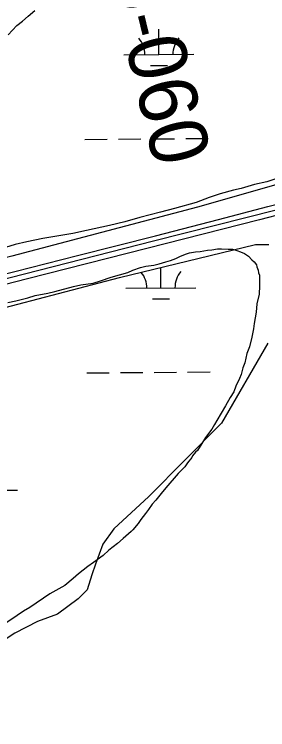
# Model space of a CAD drawing. Extents: x 3567028 to 3605064, y 510945 to 536587.
# Drawn here: x 3598370 to 3598732, y 520359 to 521378 of the extents above; entities that cross this region are included whole.
import ezdxf

# ---------------------------------------------------------------- set-up
doc = ezdxf.new("R2010")
doc.units = 0
for name, color, linetype in [('V-RAIL-TRAK', 7, 'Continuous'), ('V-RIVR-RANG-IDEN', 7, 'Continuous'), ('V-ROAD-CNTR', 7, 'Continuous'), ('V-SITE-VEGE', 7, 'Continuous'), ('V-WETL-SWMP', 7, 'Continuous')]:
    doc.layers.add(name, color=color, linetype=linetype)

msp = doc.modelspace()

# ---------------------------------------------------------------- linework, layer by layer
at = {"layer": 'V-RAIL-TRAK'}
for points in [[(3597609.8, 520817.6), (3597726.1, 520847), (3597837.5, 520875.2), (3597939.5, 520901.7), (3598044.1, 520927.6), (3598121, 520947.8), (3598253.4, 520981.2), (3598348.4, 521006.3), (3598460.5, 521034.8), (3598571.6, 521062.9), (3598661.4, 521086.2), (3598731.9, 521104.4), (3598840.8, 521132.1), (3598935.2, 521156.1), (3599020.9, 521178.1), (3599116.6, 521202.7), (3599207.8, 521226.4), (3599328.9, 521256.8), (3599452, 521289)], [(3599488.7, 521280.3), (3599362.6, 521250.3), (3599206.1, 521209.5), (3599060.9, 521172.7), (3598866.6, 521123.5), (3598720.3, 521085.6), (3598559.4, 521044.6), (3598389.3, 521001.4), (3598242.6, 520963.8), (3598022.3, 520907.2), (3597869.4, 520867.9), (3597665.2, 520816.2), (3597500.6, 520773.7), (3597339.3, 520732.6), (3597196, 520697.3), (3597012.7, 520653.4), (3596922.1, 520633.4), (3596797.5, 520605.9), (3596675.5, 520580.2), (3596557.5, 520556.7), (3596410.2, 520529.8)]]:
    msp.add_lwpolyline(points, dxfattribs=at)
at = {"layer": 'V-ROAD-CNTR'}
msp.add_lwpolyline([(3594261.4, 520359), (3594395.2, 520360.1), (3594656.7, 520361.9), (3594864.7, 520371.5), (3595065.1, 520380.1), (3595273.1, 520390.7), (3595565.7, 520419.6), (3595779.1, 520442.4), (3595914.6, 520459.5), (3596208.4, 520503.1), (3596513.9, 520553.8), (3596802.8, 520614.7), (3597128.1, 520688.2), (3597506.6, 520779.7), (3597772.6, 520851.8), (3598096.1, 520935.2), (3598568.7, 521055.7), (3598920.8, 521144.4), (3599299, 521242.4), (3600064.8, 521437.5), (3600622.7, 521576.9), (3601076.2, 521691.5), (3601534, 521807.1)], dxfattribs=at)
at = {"layer": 'V-SITE-VEGE'}
for points in [[(3598361.6, 521349), (3598373.7, 521362.6), (3598381.8, 521368.9), (3598389.9, 521375.7), (3598399.7, 521383.7)], [(3598777.8, 521155.4), (3598730.6, 521139.8), (3598712.8, 521135.9), (3598693.8, 521130.3), (3598682.9, 521128.1), (3598663.9, 521122.5), (3598648.3, 521117.5), (3598629.9, 521110.2), (3598598.8, 521101.8), (3598578.7, 521096.3), (3598549.4, 521089), (3598528.1, 521082.9), (3598506.2, 521077.4), (3598473.4, 521070.2), (3598453.9, 521066.3), (3598410.8, 521059.2), (3598388.3, 521054.3), (3598371.7, 521050.4)], [(3598371.7, 521050.4), (3598323.3, 521035.9)], [(3598361.2, 520967.8), (3598372.7, 520970), (3598389.4, 520974.5), (3598400.3, 520977.8), (3598418.1, 520981.1), (3598427.9, 520983.3), (3598455, 520990.5), (3598465.3, 520992.8), (3598482.6, 520995.5), (3598493.5, 520998.8), (3598508.5, 521003.9), (3598532.1, 521010.6), (3598539.5, 521013.9), (3598550.5, 521017.9), (3598558, 521019.5), (3598569.5, 521021.1), (3598576.9, 521022.8), (3598586.7, 521025.6), (3598593, 521027.8), (3598600.5, 521030.6), (3598606.3, 521033.5), (3598614.4, 521036.8), (3598620.1, 521038.5), (3598628.7, 521040.2), (3598635.6, 521040.7), (3598646, 521042.3), (3598652.3, 521042.8), (3598660.4, 521044.5), (3598666.1, 521044.4), (3598675.3, 521043.8), (3598681.6, 521043.7), (3598687.9, 521042), (3598693, 521040.2), (3598698.8, 521037.8), (3598704.5, 521033.8), (3598709, 521028.6), (3598712.4, 521025.7), (3598715.8, 521021.6), (3598716.4, 521018.8), (3598718.1, 521014.1), (3598718.6, 521010.1), (3598720.3, 521006.7)], [(3598720.3, 521006.7), (3598720.2, 520988.9), (3598719.5, 520982.6), (3598719.5, 520979.7), (3598716.5, 520965.9), (3598715.3, 520953.9), (3598712.3, 520937.8), (3598711.6, 520930.4), (3598709.2, 520918.4), (3598705.7, 520904.6), (3598702.1, 520894.9), (3598699.2, 520881.7), (3598696.2, 520874.8), (3598693.8, 520865.1), (3598691.5, 520859.4)], [(3598691.5, 520859.4), (3598686.2, 520848.5), (3598683.3, 520840.5), (3598678.1, 520832.5), (3598671.7, 520820.5), (3598659.4, 520799.4), (3598655.9, 520793.7), (3598651.9, 520787.4), (3598643.1, 520775.4), (3598637.9, 520766.8), (3598631.5, 520757.1), (3598628.6, 520754.3), (3598624.6, 520749.2), (3598623.4, 520746.9), (3598617.6, 520739.5), (3598613.5, 520733.7), (3598604.2, 520724.1), (3598586.3, 520703.6), (3598579.9, 520695.6), (3598572.4, 520685.9), (3598567.1, 520680.2), (3598561.9, 520672.8), (3598557.3, 520667.1), (3598550.9, 520658.5), (3598546.8, 520652.8), (3598539.3, 520643.7), (3598537, 520641.4), (3598525.4, 520631.7), (3598517.3, 520624.3), (3598505.2, 520614.7), (3598497.1, 520607.3), (3598483.2, 520597.1), (3598475.1, 520591.4), (3598461.8, 520581.2), (3598454.3, 520574.4), (3598442.2, 520564.7), (3598420.8, 520552.8), (3598392.5, 520533), (3598383.3, 520527.9), (3598374.6, 520521.7), (3598359.6, 520512)]]:
    msp.add_lwpolyline(points, dxfattribs=at)
at = {"layer": 'V-WETL-SWMP'}
for p, q in [((3598576.6, 521321.1), (3598576.3, 521357.1)), ((3598526.6, 521320.7), (3598626.6, 521321.5)), ((3598564.7, 521305.5), (3598588.7, 521305.7)), ((3598470.8, 521200.1), (3598502.8, 521200.4)), ((3598518.8, 521200.5), (3598550.8, 521200.8)), ((3598566.8, 521200.9), (3598598.8, 521201.2)), ((3598614.8, 521201.3), (3598646.8, 521201.6)), ((3598579.4, 520988.4), (3598579.2, 521017.5)), ((3598529.4, 520988), (3598629.4, 520988.8)), ((3598567.6, 520972.9), (3598591.6, 520973.1)), ((3598473.6, 520867.4), (3598505.6, 520867.7)), ((3598521.6, 520867.8), (3598553.6, 520868.1)), ((3598569.6, 520868.2), (3598601.6, 520868.5)), ((3598617.6, 520868.6), (3598649.6, 520868.9)), ((3598343, 520700.1), (3598375, 520700.4))]:
    msp.add_line(p, q, dxfattribs=at)
for points in [[(3599448.2, 521314.5), (3599150.2, 521241.1), (3598843.4, 521164), (3598631.8, 521103.7), (3598366.7, 521033.6), (3598122.9, 520974.3), (3597871.7, 520904.9), (3597581.1, 520833.5)], [(3597530, 520750.4), (3597760.3, 520805.6), (3597934.8, 520849.6), (3598071.8, 520884.4), (3598316.9, 520950.1), (3598520.2, 521003.2), (3598714.3, 521050.5), (3598733.3, 521050.3)], [(3598732.1, 520910), (3598666.1, 520795.8), (3598562.2, 520691.5), (3598512.1, 520645.1), (3598496.6, 520623.4), (3598486.1, 520594.9), (3598480.8, 520579.6), (3598474.1, 520558.5), (3598461.5, 520545.5), (3598432.1, 520523.8), (3598403.5, 520513.1), (3598371.2, 520496.5), (3598266.2, 520427.3)]]:
    msp.add_lwpolyline(points, dxfattribs=at)
for centre, start, end in [((3598521.3, 521321.1), 359.7115, 41.2552), ((3598631.8, 521322), 139.7115, 181.2552), ((3598524.2, 520988.4), 359.7115, 39.3737), ((3598634.7, 520989.3), 139.7115, 181.2552)]:
    msp.add_arc(centre, 35.2, start, end, dxfattribs=at)

# ---------------------------------------------------------------- texts
at = {"layer": 'V-RIVR-RANG-IDEN'}
msp.add_text('U-060', height=83, rotation=283.6273, dxfattribs=at).set_placement((3598500.2, 521451.4))

doc.saveas('drawing.dxf')
